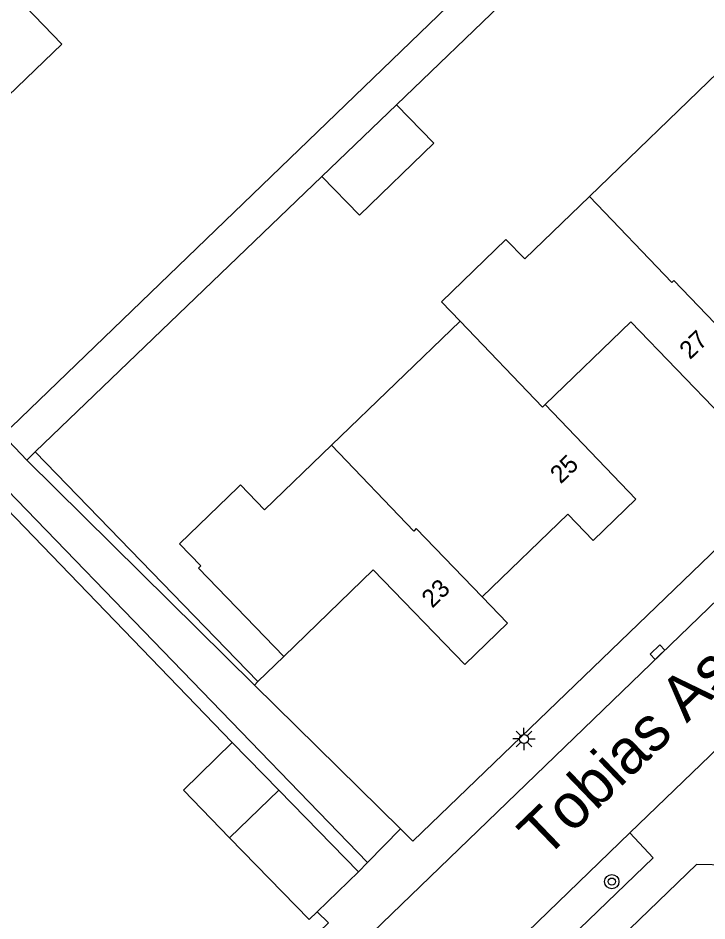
# Model space of a CAD drawing. Extents: x 137999 to 141000, y 397500 to 400501.
# Drawn here: x 138594.7 to 138633.1, y 399296.5 to 399346.9 of the extents above; entities that cross this region are included whole.
import ezdxf

# ---------------------------------------------------------------- set-up
doc = ezdxf.new("R2010")
doc.units = 0
for name, color, linetype in [('gg-afsc-erfafscheiding', 7, 'Continuous'), ('gg-anno-huisnummerreeks BGT', 7, 'Continuous'), ('gg-anno-openbare ruimte label', 7, 'Continuous'), ('gg-bbg-bijgebouw', 7, 'Continuous'), ('gg-bbg-gedigitaliseerde bebouwing', 7, 'Continuous'), ('gg-bbg-gedigitaliseerde bijgebouw', 7, 'Continuous'), ('gg-bbg-hoofdgebouw', 7, 'Continuous'), ('gg-bbg-tussenscheiding', 7, 'Continuous'), ('gg-knt-verharding', 7, 'Continuous'), ('gt-grn-groengrens', 7, 'Continuous'), ('gt-grn-weggrens', 7, 'Continuous'), ('gt-symb-boom', 7, 'Continuous'), ('gt-symb-kolk', 7, 'Continuous'), ('gt-symb-lichtmast', 7, 'Continuous')]:
    doc.layers.add(name, color=color, linetype=linetype)

# ---------------------------------------------------------------- blocks, each defined once
blk = doc.blocks.new('gt0-KOLK')
at = {"layer": 'gt-symb-kolk'}
blk.add_lwpolyline([(0, 0), (0.375, 0), (0.375, 0.4), (-0.375, 0.4), (-0.375, 0), (0, 0)], dxfattribs=at)
blk = doc.blocks.new('gt0-BOOM')
at = {"layer": 'gt-symb-boom'}
for radius in [0.4, 0.2]:
    blk.add_circle((0, 0), radius, dxfattribs=at)
blk = doc.blocks.new('gt0-LMAST')
at = {"layer": 'gt-symb-lichtmast'}
for p, q in [((-0.005, 0.246), (-0.005, 0.621)), ((-0.182, 0.173), (-0.447, 0.438)), ((0.172, 0.173), (0.437, 0.438)), ((-0.255, -0.004), (-0.63, -0.004)), ((-0.182, -0.181), (-0.447, -0.446)), ((-0.005, -0.254), (-0.005, -0.629)), ((0.437, -0.446), (0.172, -0.181)), ((0.245, -0.004), (0.62, -0.004))]:
    blk.add_line(p, q, dxfattribs=at)
blk.add_circle((-0.005, -0.004), 0.25, dxfattribs=at)

msp = doc.modelspace()

# ---------------------------------------------------------------- linework, layer by layer
at = {"layer": 'gg-afsc-erfafscheiding'}
for p, q in [((138615.788, 399342.104), (138633.204, 399358.84)), ((138594.27, 399324.093), (138626.367, 399355.056)), ((138595.612, 399322.717), (138611.621, 399338.101)), ((138577.07, 399337.1), (138606.61, 399306.49)), ((138595.612, 399322.717), (138608.054, 399309.891)), ((138608.054, 399309.891), (138609.49, 399311.29))]:
    msp.add_line(p, q, dxfattribs=at)
at = {"layer": 'gg-bbg-bijgebouw'}
for p, q in [((138609.217, 399303.82), (138606.61, 399306.49)), ((138613.67, 399299.26), (138609.217, 399303.82)), ((138611.358, 399297.032), (138613.67, 399299.26))]:
    msp.add_line(p, q, dxfattribs=at)
for points in [[(138606.61, 399306.49), (138603.89, 399303.82), (138606.469, 399301.167)], [(138606.469, 399301.167), (138610.91, 399296.6), (138611.358, 399297.032)]]:
    msp.add_lwpolyline(points, dxfattribs=at)
at = {"layer": 'gg-bbg-gedigitaliseerde bebouwing'}
for p, q in [((138597.104, 399345.478), (138595.056, 399347.598)), ((138633.729, 399343.9), (138626.557, 399336.983)), ((138626.557, 399336.983), (138622.947, 399333.501)), ((138619.336, 399330.018), (138612.16, 399323.095))]:
    msp.add_line(p, q, dxfattribs=at)
for points in [[(138619.336, 399330.018), (138618.295, 399331.098), (138621.893, 399334.569), (138622.947, 399333.501)], [(138612.16, 399323.095), (138608.411, 399319.479), (138607.072, 399320.868), (138606.95, 399320.75)]]:
    msp.add_lwpolyline(points, dxfattribs=at)
at = {"layer": 'gg-bbg-gedigitaliseerde bijgebouw'}
msp.add_line((138615.788, 399342.104), (138611.621, 399338.101), dxfattribs=at)
msp.add_lwpolyline([(138615.788, 399342.104), (138617.871, 399339.954), (138613.72, 399335.934), (138611.621, 399338.101)], dxfattribs=at)
at = {"layer": 'gg-bbg-hoofdgebouw'}
msp.add_line((138620.563, 399314.616), (138621.98, 399313.15), dxfattribs=at)
for points in [[(138597.104, 399345.478), (138594.11, 399342.59), (138593.18, 399343.56), (138587.31, 399337.89)], [(138636.35, 399327.01), (138633.97, 399324.7), (138628.87, 399329.98), (138624.09, 399325.36)], [(138624.09, 399325.36), (138629.15, 399320.08), (138626.76, 399317.77)], [(138609.49, 399311.29), (138604.74, 399316.23), (138604.86, 399316.35), (138603.67, 399317.58), (138606.95, 399320.75)], [(138626.76, 399317.77), (138625.343, 399319.236), (138620.563, 399314.616)], [(138621.98, 399313.15), (138619.6, 399310.84), (138614.49, 399316.12), (138609.49, 399311.29)]]:
    msp.add_lwpolyline(points, dxfattribs=at)
at = {"layer": 'gg-bbg-tussenscheiding'}
for p, q in [((138620.563, 399314.616), (138616.89, 399318.43)), ((138606.469, 399301.167), (138609.217, 399303.82))]:
    msp.add_line(p, q, dxfattribs=at)
for points in [[(138634.943, 399328.473), (138631.27, 399332.29), (138631.151, 399332.176), (138626.557, 399336.983)], [(138619.336, 399330.018), (138623.929, 399325.206), (138624.09, 399325.36)], [(138616.89, 399318.43), (138616.748, 399318.294), (138612.16, 399323.095)]]:
    msp.add_lwpolyline(points, dxfattribs=at)
at = {"layer": 'gg-knt-verharding'}
for p, q in [((138614.16, 399299.79), (138572.015, 399343.376)), ((138662.48, 399342.28), (138605.782, 399287.516)), ((138595.148, 399322.246), (138595.612, 399322.717)), ((138607.862, 399309.697), (138595.148, 399322.246)), ((138637.878, 399310.192), (138628.809, 399301.439)), ((138616.005, 399301.66), (138607.862, 399309.697)), ((138616.691, 399300.983), (138616.005, 399301.66)), ((138628.809, 399301.439), (138609.932, 399283.219)), ((138613.67, 399299.26), (138614.16, 399299.79))]:
    msp.add_line(p, q, dxfattribs=at)
for points in [[(138616.691, 399300.983), (138660.98, 399343.64), (138660.95, 399344.541)], [(138673.344, 399332.188), (138639.6, 399299.52), (138632.54, 399299.67), (138589.36, 399258.02), (138588.89, 399251.3), (138549.568, 399213.154)], [(138602.862, 399273.762), (138630.111, 399300.046), (138628.809, 399301.439)], [(138611.358, 399297.032), (138612, 399296.41), (138592.65, 399277.79)]]:
    msp.add_lwpolyline(points, dxfattribs=at)
at = {"layer": 'gt-grn-groengrens'}
msp.add_line((138607.862, 399309.697), (138608.054, 399309.891), dxfattribs=at)
at = {"layer": 'gt-grn-weggrens'}
for p, q in [((138593.797, 399323.679), (138595.148, 399322.246)), ((138614.16, 399299.79), (138616.005, 399301.66))]:
    msp.add_line(p, q, dxfattribs=at)

# ---------------------------------------------------------------- block references
at = {"layer": 'gt-symb-boom'}
msp.add_blockref('gt0-BOOM', (138627.808, 399298.719), dxfattribs=at)
at = {"layer": 'gt-symb-kolk', "rotation": 44.02760489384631}
msp.add_blockref('gt0-KOLK', (138630.493, 399311.386), dxfattribs=at)
at = {"layer": 'gt-symb-lichtmast'}
msp.add_blockref('gt0-LMAST', (138622.909, 399306.689), dxfattribs=at)

# ---------------------------------------------------------------- texts
at = {"layer": 'gg-anno-huisnummerreeks BGT'}
for s, rotation, p in [('27', 44.1, (138632.17, 399327.831)), ('25', 44, (138624.952, 399320.889)), ('23', 44.1, (138617.782, 399313.953))]:
    msp.add_text(s, height=1, rotation=rotation, dxfattribs=at).set_placement(p)
at = {"layer": 'gg-anno-openbare ruimte label'}
msp.add_text('Tobias Asserlaan', height=2.5, rotation=43.9, dxfattribs=at).set_placement((138624.089, 399299.934))

doc.saveas('drawing.dxf')
